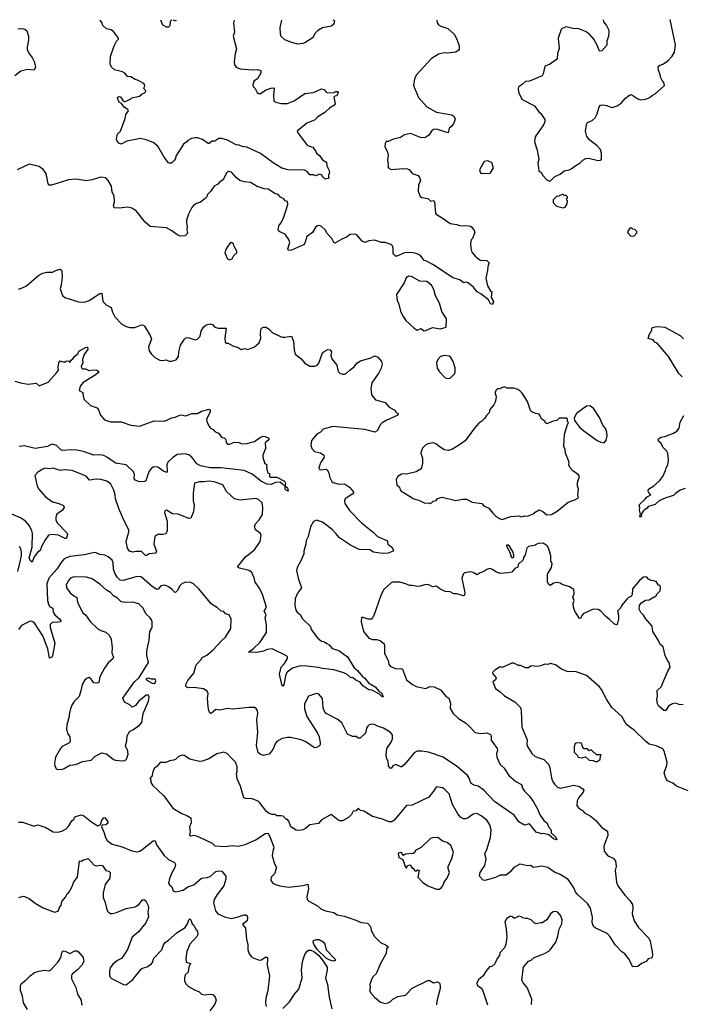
# Model space of a CAD drawing. Extents: x 2056909 to 2160450, y 827444 to 1016825.
# Tile 491 of 501: x 2126376 to 2133216, y 1006032 to 1016206. Entities that reach past the tile are written whole.
import ezdxf

# ---------------------------------------------------------------- set-up
doc = ezdxf.new("R2010")
doc.units = 0

msp = doc.modelspace()

# ---------------------------------------------------------------- linework, layer by layer
at = {"layer": '0CON10XD'}
for points in [[(2130687, 1016201), (2130692, 1016172), (2130705, 1016153), (2130730, 1016140), (2130802, 1016115), (2130867, 1016055), (2130894, 1016004), (2130918, 1015935), (2130918, 1015895), (2130885, 1015871), (2130795, 1015860), (2130765, 1015864), (2130705, 1015848), (2130635, 1015804), (2130476, 1015634), (2130459, 1015595), (2130446, 1015525), (2130500, 1015400), (2130585, 1015304), (2130685, 1015250), (2130845, 1015223), (2130867, 1015205), (2130877, 1015177), (2130864, 1015135), (2130839, 1015101), (2130816, 1015084), (2130805, 1015038), (2130685, 1015074), (2130655, 1015070), (2130635, 1015054), (2130606, 1015014), (2130565, 1014986), (2130518, 1014988), (2130415, 1015029), (2130355, 1015016), (2130312, 1014988), (2130240, 1014970), (2130185, 1014948), (2130164, 1014946), (2130154, 1014926), (2130150, 1014895), (2130178, 1014838), (2130186, 1014806), (2130180, 1014755), (2130187, 1014705), (2130182, 1014685), (2130191, 1014671), (2130215, 1014657), (2130345, 1014667), (2130385, 1014664), (2130405, 1014653), (2130435, 1014617), (2130495, 1014594), (2130510, 1014575), (2130518, 1014545), (2130498, 1014495), (2130494, 1014435), (2130515, 1014380), (2130535, 1014370), (2130595, 1014358), (2130625, 1014332), (2130656, 1014336), (2130663, 1014323), (2130674, 1014205), (2130682, 1014195), (2130755, 1014153), (2130825, 1014098), (2130895, 1014089), (2130922, 1014078), (2131015, 1014076), (2131035, 1014073), (2131051, 1014061), (2131076, 1014026), (2131080, 1014005), (2131058, 1013945), (2131045, 1013930), (2131037, 1013893), (2131039, 1013845), (2131049, 1013805), (2131085, 1013761), (2131135, 1013721), (2131205, 1013716), (2131230, 1013695), (2131216, 1013655), (2131214, 1013615), (2131194, 1013535), (2131214, 1013455), (2131242, 1013405), (2131258, 1013395), (2131251, 1013335), (2131274, 1013295), (2131265, 1013262), (2131245, 1013269), (2131222, 1013312), (2131145, 1013374), (2131107, 1013395), (2131064, 1013444), (2131005, 1013491), (2130986, 1013494), (2130965, 1013487), (2130926, 1013516), (2130855, 1013540), (2130653, 1013673), (2130575, 1013714), (2130556, 1013716), (2130518, 1013768), (2130486, 1013786), (2130444, 1013796), (2130405, 1013801), (2130355, 1013797), (2130275, 1013761), (2130262, 1013762), (2130238, 1013788), (2130237, 1013845), (2130229, 1013869), (2130215, 1013882), (2130155, 1013902), (2130115, 1013904), (2130045, 1013928), (2129985, 1013922), (2129945, 1013902), (2129915, 1013918), (2129862, 1013982), (2129845, 1013989), (2129792, 1013985), (2129755, 1013959), (2129705, 1013938), (2129635, 1013898), (2129622, 1013905), (2129604, 1013944), (2129555, 1013998), (2129533, 1014035), (2129495, 1014070), (2129475, 1014080), (2129455, 1014077), (2129438, 1014065), (2129403, 1014007), (2129346, 1013965), (2129325, 1013898), (2129310, 1013880), (2129185, 1013824), (2129155, 1013822), (2129149, 1013839), (2129168, 1013905), (2129160, 1013935), (2129120, 1013990), (2129065, 1014014), (2129050, 1014025), (2129047, 1014035), (2129056, 1014075), (2129077, 1014103), (2129104, 1014155), (2129148, 1014295), (2129145, 1014328), (2129120, 1014335), (2129106, 1014356), (2129072, 1014372), (2129048, 1014398), (2129015, 1014409), (2128945, 1014454), (2128905, 1014458), (2128831, 1014481), (2128763, 1014523), (2128695, 1014531), (2128653, 1014543), (2128614, 1014575), (2128565, 1014631), (2128535, 1014636), (2128515, 1014623), (2128479, 1014551), (2128445, 1014531), (2128425, 1014506), (2128386, 1014484), (2128349, 1014431), (2128315, 1014397), (2128310, 1014375), (2128295, 1014357), (2128245, 1014320), (2128205, 1014308), (2128173, 1014287), (2128156, 1014265), (2128120, 1014195), (2128101, 1014135), (2128100, 1014105), (2128109, 1014065), (2128104, 1014035), (2128110, 1014005), (2128105, 1013988), (2128087, 1013973), (2128035, 1013969), (2128000, 1013985), (2127949, 1014025), (2127895, 1014054), (2127725, 1014069), (2127672, 1014112), (2127581, 1014231), (2127535, 1014258), (2127495, 1014269), (2127403, 1014257), (2127352, 1014262), (2127344, 1014285), (2127356, 1014325), (2127354, 1014384), (2127332, 1014422), (2127324, 1014485), (2127292, 1014545), (2127265, 1014570), (2127215, 1014577), (2127125, 1014551), (2127065, 1014541), (2126958, 1014558), (2126879, 1014551), (2126705, 1014497), (2126680, 1014495), (2126670, 1014510), (2126649, 1014615), (2126618, 1014658), (2126578, 1014688), (2126474, 1014714), (2126351, 1014655)], [(2128594, 1016200), (2128586, 1016174), (2128598, 1016075), (2128582, 1016035), (2128618, 1015905), (2128603, 1015855), (2128594, 1015765), (2128598, 1015738), (2128614, 1015714), (2128655, 1015699), (2128785, 1015686), (2128835, 1015690), (2128870, 1015680), (2128868, 1015655), (2128836, 1015594), (2128795, 1015570), (2128787, 1015533), (2128788, 1015515), (2128810, 1015495), (2128832, 1015455), (2128845, 1015443), (2128865, 1015443), (2128925, 1015480), (2128972, 1015498), (2129002, 1015502), (2129007, 1015497), (2128999, 1015425), (2129005, 1015364), (2129023, 1015353), (2129078, 1015338), (2129145, 1015341), (2129214, 1015366), (2129325, 1015442), (2129415, 1015452), (2129495, 1015490), (2129524, 1015484), (2129545, 1015458), (2129561, 1015451), (2129625, 1015452), (2129645, 1015463), (2129662, 1015462), (2129668, 1015455), (2129655, 1015420), (2129633, 1015417), (2129622, 1015405), (2129637, 1015335), (2129625, 1015320), (2129580, 1015290), (2129530, 1015245), (2129458, 1015202), (2129425, 1015169), (2129345, 1015138), (2129244, 1015055), (2129250, 1015035), (2129344, 1014914), (2129368, 1014898), (2129405, 1014890), (2129439, 1014845), (2129446, 1014825), (2129474, 1014804), (2129505, 1014758), (2129548, 1014735), (2129550, 1014695), (2129573, 1014653), (2129578, 1014628), (2129568, 1014595), (2129570, 1014565), (2129535, 1014559), (2129516, 1014576), (2129495, 1014603), (2129478, 1014608), (2129435, 1014593), (2129412, 1014602), (2129375, 1014604), (2129347, 1014637), (2129325, 1014650), (2129153, 1014653), (2129085, 1014670), (2128998, 1014725), (2128864, 1014824), (2128725, 1014888), (2128675, 1014894), (2128645, 1014909), (2128615, 1014913), (2128525, 1014960), (2128465, 1014979), (2128433, 1014977), (2128395, 1014952), (2128365, 1014952), (2128335, 1014928), (2128325, 1014926), (2128266, 1014966), (2128215, 1014984), (2128195, 1014986), (2128152, 1014978), (2128115, 1014957), (2128105, 1014942), (2128070, 1014920), (2127991, 1014795), (2127988, 1014772), (2127976, 1014754), (2127946, 1014724), (2127925, 1014722), (2127915, 1014728), (2127870, 1014785), (2127805, 1014900), (2127755, 1014936), (2127685, 1014963), (2127625, 1014978), (2127485, 1014949), (2127425, 1014920), (2127401, 1014931), (2127379, 1014959), (2127376, 1014975), (2127386, 1015024), (2127418, 1015055), (2127467, 1015183), (2127474, 1015225), (2127500, 1015265), (2127495, 1015277), (2127455, 1015303), (2127429, 1015339), (2127405, 1015352), (2127386, 1015394), (2127389, 1015405), (2127405, 1015412), (2127418, 1015408), (2127441, 1015371), (2127452, 1015362), (2127465, 1015361), (2127522, 1015385), (2127535, 1015397), (2127615, 1015416), (2127642, 1015438), (2127663, 1015447), (2127680, 1015465), (2127678, 1015478), (2127660, 1015495), (2127662, 1015508), (2127670, 1015515), (2127667, 1015537), (2127658, 1015548), (2127595, 1015581), (2127568, 1015588), (2127526, 1015616), (2127489, 1015619), (2127463, 1015653), (2127438, 1015668), (2127355, 1015686), (2127326, 1015715), (2127311, 1015745), (2127316, 1015826), (2127353, 1015935), (2127375, 1015982), (2127397, 1016005), (2127397, 1016015), (2127344, 1016084), (2127320, 1016100), (2127272, 1016112), (2127235, 1016144), (2127224, 1016175), (2127209, 1016199)], [(2127949, 1016200), (2127942, 1016198), (2127933, 1016187), (2127927, 1016143), (2127915, 1016130), (2127895, 1016130), (2127855, 1016150), (2127835, 1016200)], [(2127989, 1016200), (2127985, 1016192), (2127967, 1016200)], [(2129082, 1016200), (2129067, 1016125), (2129069, 1016059), (2129076, 1016036), (2129115, 1016000), (2129175, 1015976), (2129245, 1015956), (2129305, 1015964), (2129325, 1015971), (2129410, 1016025), (2129435, 1016069), (2129465, 1016100), (2129506, 1016124), (2129598, 1016142), (2129628, 1016165), (2129635, 1016190), (2129617, 1016201)], [(2132407, 1016204), (2132413, 1016185), (2132443, 1016145), (2132462, 1016105), (2132468, 1016085), (2132463, 1016035), (2132447, 1015983), (2132446, 1015944), (2132396, 1015884), (2132375, 1015880), (2132366, 1015886), (2132348, 1015935), (2132311, 1016005), (2132268, 1016055), (2132225, 1016082), (2132155, 1016111), (2132093, 1016113), (2132025, 1016131), (2131985, 1016116), (2131973, 1016105), (2131944, 1016016), (2131953, 1015907), (2131937, 1015855), (2131933, 1015805), (2131927, 1015795), (2131855, 1015744), (2131804, 1015726), (2131787, 1015645), (2131776, 1015624), (2131645, 1015572), (2131605, 1015566), (2131575, 1015538), (2131537, 1015513), (2131531, 1015499), (2131533, 1015453), (2131572, 1015382), (2131700, 1015315), (2131744, 1015254), (2131765, 1015238), (2131806, 1015175), (2131805, 1015150), (2131792, 1015118), (2131706, 1014995), (2131697, 1014945), (2131726, 1014856), (2131744, 1014765), (2131733, 1014725), (2131742, 1014645), (2131766, 1014626), (2131784, 1014594), (2131825, 1014552), (2131845, 1014540), (2131865, 1014542), (2131910, 1014585), (2131965, 1014610), (2132006, 1014644), (2132055, 1014653), (2132078, 1014665), (2132125, 1014700), (2132172, 1014725), (2132197, 1014753), (2132228, 1014772), (2132256, 1014776), (2132355, 1014750), (2132377, 1014753), (2132390, 1014765), (2132392, 1014825), (2132380, 1014865), (2132345, 1014903), (2132271, 1014961), (2132238, 1014998), (2132227, 1015055), (2132237, 1015123), (2132247, 1015143), (2132295, 1015163), (2132327, 1015193), (2132347, 1015233), (2132366, 1015304), (2132379, 1015321), (2132405, 1015327), (2132445, 1015320), (2132495, 1015300), (2132511, 1015301), (2132552, 1015315), (2132595, 1015343), (2132638, 1015395), (2132685, 1015430), (2132695, 1015432), (2132714, 1015424), (2132765, 1015387), (2132799, 1015379), (2132845, 1015384), (2132890, 1015400), (2132915, 1015423), (2132945, 1015438), (2133042, 1015525), (2133037, 1015557), (2133017, 1015577), (2133004, 1015604), (2132999, 1015635), (2132979, 1015685), (2132977, 1015715), (2132989, 1015731), (2133031, 1015749), (2133085, 1015787), (2133122, 1015828), (2133145, 1015870), (2133156, 1015945), (2133100, 1016206)], [(2126355, 1016111), (2126405, 1016113), (2126428, 1016108), (2126451, 1016091), (2126466, 1016035), (2126466, 1015995), (2126452, 1015925), (2126454, 1015895), (2126478, 1015848), (2126506, 1015816), (2126526, 1015775), (2126538, 1015715), (2126525, 1015684), (2126455, 1015692), (2126386, 1015674), (2126327, 1015625)], [(2131235, 1014618), (2131245, 1014622), (2131276, 1014674), (2131263, 1014703), (2131262, 1014725), (2131215, 1014748), (2131179, 1014741), (2131128, 1014655), (2131135, 1014630), (2131145, 1014620), (2131235, 1014618)], [(2131995, 1014262), (2132015, 1014270), (2132037, 1014303), (2132040, 1014335), (2132032, 1014342), (2132030, 1014355), (2132038, 1014362), (2132040, 1014375), (2132025, 1014390), (2132005, 1014390), (2131995, 1014400), (2131985, 1014400), (2131947, 1014383), (2131925, 1014380), (2131890, 1014345), (2131890, 1014315), (2131925, 1014280), (2131995, 1014262)], [(2132725, 1013970), (2132758, 1014002), (2132758, 1014018), (2132735, 1014038), (2132715, 1014040), (2132705, 1014050), (2132685, 1014050), (2132660, 1014015), (2132662, 1014002), (2132692, 1013972), (2132725, 1013970)], [(2128545, 1013723), (2128572, 1013735), (2128591, 1013769), (2128620, 1013795), (2128622, 1013815), (2128592, 1013862), (2128585, 1013890), (2128565, 1013902), (2128547, 1013893), (2128527, 1013865), (2128502, 1013825), (2128498, 1013795), (2128524, 1013734), (2128545, 1013723)], [(2126363, 1013423), (2126380, 1013425), (2126445, 1013454), (2126524, 1013525), (2126575, 1013567), (2126615, 1013587), (2126657, 1013597), (2126715, 1013597), (2126755, 1013618), (2126795, 1013628), (2126808, 1013618), (2126813, 1013603), (2126814, 1013545), (2126806, 1013464), (2126794, 1013424), (2126820, 1013355), (2126842, 1013335), (2126985, 1013292), (2127045, 1013287), (2127095, 1013303), (2127205, 1013378), (2127225, 1013380), (2127236, 1013295), (2127270, 1013260), (2127321, 1013231), (2127334, 1013185), (2127360, 1013135), (2127431, 1013061), (2127477, 1013037), (2127515, 1013026), (2127565, 1013024), (2127635, 1013051), (2127655, 1013048), (2127665, 1013039), (2127724, 1012944), (2127740, 1012905), (2127707, 1012825), (2127713, 1012785), (2127734, 1012754), (2127773, 1012715), (2127825, 1012689), (2127855, 1012684), (2127885, 1012690), (2127925, 1012676), (2127944, 1012676), (2127995, 1012692), (2128016, 1012724), (2128020, 1012775), (2128038, 1012842), (2128080, 1012905), (2128095, 1012920), (2128115, 1012923), (2128195, 1012899), (2128215, 1012903), (2128241, 1012935), (2128253, 1012987), (2128275, 1013027), (2128305, 1013051), (2128345, 1013064), (2128370, 1013055), (2128395, 1013028), (2128428, 1013018), (2128509, 1013019), (2128498, 1012915), (2128500, 1012875), (2128513, 1012863), (2128532, 1012862), (2128580, 1012835), (2128635, 1012818), (2128665, 1012798), (2128705, 1012808), (2128735, 1012798), (2128804, 1012826), (2128852, 1012865), (2128870, 1012915), (2128864, 1012955), (2128869, 1013005), (2128875, 1013017), (2128895, 1013029), (2128925, 1013027), (2128957, 1013005), (2128985, 1012974), (2129078, 1012928), (2129094, 1012926), (2129116, 1012924), (2129186, 1012936), (2129206, 1012885), (2129212, 1012795), (2129225, 1012750), (2129282, 1012705), (2129325, 1012657), (2129376, 1012626), (2129426, 1012624), (2129453, 1012635), (2129468, 1012655), (2129508, 1012762), (2129523, 1012777), (2129562, 1012798), (2129585, 1012793), (2129599, 1012775), (2129593, 1012735), (2129602, 1012702), (2129656, 1012636), (2129670, 1012570), (2129685, 1012552), (2129715, 1012542), (2129735, 1012542), (2129755, 1012553), (2129791, 1012589), (2129835, 1012617), (2129863, 1012655), (2129900, 1012680), (2130005, 1012712), (2130045, 1012732), (2130075, 1012722), (2130117, 1012675), (2130123, 1012647), (2130113, 1012605), (2130088, 1012555), (2130018, 1012452), (2130006, 1012395), (2130014, 1012334)], [(2130555, 1012990), (2130575, 1012994), (2130645, 1013024), (2130725, 1013010), (2130785, 1013030), (2130789, 1013115), (2130740, 1013190), (2130715, 1013275), (2130675, 1013351), (2130659, 1013419), (2130634, 1013464), (2130585, 1013501), (2130513, 1013503), (2130425, 1013552), (2130395, 1013556), (2130371, 1013539), (2130352, 1013485), (2130271, 1013365), (2130280, 1013305), (2130297, 1013265), (2130314, 1013195), (2130335, 1013149), (2130368, 1013098), (2130455, 1013017), (2130485, 1012999), (2130525, 1013014), (2130555, 1012990)], [(2133226, 1012515), (2133190, 1012550), (2133085, 1012724), (2132965, 1012863), (2132942, 1012872), (2132925, 1012898), (2132873, 1012913), (2132885, 1012950), (2132912, 1012998), (2132913, 1013017), (2132920, 1013025), (2132947, 1013033), (2132975, 1013036), (2133045, 1013030), (2133205, 1012943), (2133239, 1012909)], [(2126325, 1012471), (2126385, 1012453), (2126465, 1012441), (2126545, 1012451), (2126576, 1012424), (2126671, 1012459), (2126757, 1012555), (2126777, 1012585), (2126772, 1012615), (2126781, 1012659), (2126795, 1012682), (2126835, 1012668), (2126854, 1012676), (2126885, 1012680), (2126895, 1012662), (2126910, 1012690), (2126925, 1012700), (2126948, 1012732), (2126979, 1012755), (2126984, 1012775), (2126994, 1012785), (2127055, 1012817), (2127075, 1012821), (2127081, 1012815), (2127080, 1012800), (2127043, 1012745), (2127024, 1012695), (2127027, 1012655), (2127013, 1012625), (2127015, 1012610), (2127025, 1012598), (2127055, 1012598), (2127092, 1012582), (2127135, 1012589), (2127173, 1012583), (2127190, 1012575), (2127193, 1012565), (2127156, 1012534), (2127032, 1012458), (2127002, 1012418), (2126990, 1012375), (2127029, 1012355), (2127031, 1012315), (2127041, 1012281), (2127109, 1012219), (2127165, 1012200), (2127180, 1012190), (2127191, 1012175), (2127211, 1012121), (2127252, 1012072), (2127315, 1012051), (2127425, 1012051), (2127525, 1012017), (2127615, 1012006), (2127765, 1012061), (2127873, 1012057), (2127948, 1012092), (2127982, 1012098), (2128031, 1012119), (2128045, 1012122), (2128095, 1012112), (2128154, 1012136), (2128215, 1012137), (2128255, 1012162), (2128335, 1012180), (2128346, 1012175), (2128346, 1012155), (2128308, 1012075), (2128314, 1012045), (2128334, 1012004), (2128345, 1011988), (2128375, 1011972), (2128395, 1011952), (2128432, 1011935), (2128465, 1011890), (2128490, 1011885), (2128502, 1011872), (2128513, 1011833), (2128525, 1011820), (2128545, 1011820), (2128595, 1011840), (2128646, 1011836), (2128675, 1011824), (2128725, 1011826), (2128804, 1011846), (2128855, 1011886), (2128888, 1011902), (2128915, 1011898), (2128952, 1011882), (2128950, 1011865), (2128912, 1011835), (2128916, 1011775), (2128890, 1011705), (2128890, 1011685), (2128908, 1011628), (2128930, 1011605), (2128928, 1011575), (2128940, 1011525), (2128958, 1011518), (2128960, 1011485), (2128965, 1011480), (2129035, 1011480), (2129115, 1011437), (2129124, 1011415), (2129120, 1011390), (2129145, 1011370), (2129150, 1011335), (2129135, 1011340), (2129121, 1011355), (2129120, 1011390), (2129095, 1011402), (2129068, 1011428), (2129020, 1011425), (2128976, 1011404), (2128935, 1011408), (2128877, 1011435), (2128780, 1011510), (2128695, 1011547), (2128455, 1011575), (2128345, 1011576), (2128246, 1011595), (2128208, 1011615), (2128155, 1011686), (2128125, 1011709), (2128085, 1011719), (2128005, 1011712), (2127955, 1011680), (2127908, 1011632), (2127898, 1011605), (2127902, 1011538), (2127895, 1011526), (2127855, 1011544), (2127805, 1011582), (2127763, 1011587), (2127735, 1011569), (2127710, 1011535), (2127679, 1011441), (2127665, 1011433), (2127615, 1011431), (2127568, 1011448), (2127560, 1011465), (2127563, 1011505), (2127553, 1011535), (2127475, 1011607), (2127365, 1011625), (2127285, 1011682), (2127245, 1011702), (2127205, 1011709), (2127143, 1011707), (2127034, 1011745), (2126965, 1011759), (2126915, 1011762), (2126815, 1011753), (2126800, 1011760), (2126755, 1011806), (2126715, 1011818), (2126695, 1011813), (2126665, 1011795), (2126535, 1011775), (2126425, 1011802), (2126370, 1011795)], [(2130805, 1012497), (2130825, 1012502), (2130870, 1012545), (2130877, 1012565), (2130879, 1012609), (2130856, 1012675), (2130833, 1012715), (2130815, 1012729), (2130765, 1012736), (2130725, 1012724), (2130698, 1012695), (2130684, 1012665), (2130691, 1012605), (2130715, 1012567), (2130776, 1012506), (2130805, 1012497)], [(2131365, 1011042), (2131455, 1011071), (2131535, 1011080), (2131565, 1011070), (2131595, 1011080), (2131625, 1011077), (2131695, 1011102), (2131704, 1011116), (2131745, 1011140), (2131785, 1011123), (2131825, 1011090), (2131875, 1011094), (2131932, 1011128), (2132045, 1011220), (2132115, 1011243), (2132152, 1011265), (2132148, 1011295), (2132152, 1011355), (2132142, 1011385), (2132143, 1011425), (2132162, 1011485), (2132153, 1011503), (2132094, 1011544), (2132066, 1011576), (2132052, 1011605), (2132057, 1011635), (2132020, 1011725), (2132017, 1011765), (2132003, 1011797), (2132007, 1011923), (2132038, 1012022), (2132050, 1012035), (2132048, 1012048), (2132040, 1012055), (2132038, 1012078), (2132025, 1012090), (2131955, 1012088), (2131930, 1012065), (2131893, 1012057), (2131825, 1012030), (2131810, 1012045), (2131810, 1012055), (2131771, 1012081), (2131755, 1012120), (2131745, 1012130), (2131708, 1012138), (2131670, 1012155), (2131657, 1012167), (2131625, 1012260), (2131570, 1012345), (2131545, 1012372), (2131525, 1012383), (2131485, 1012397), (2131415, 1012398), (2131385, 1012412), (2131335, 1012390), (2131315, 1012390), (2131300, 1012375), (2131292, 1012355), (2131290, 1012335), (2131300, 1012325), (2131302, 1012305), (2131292, 1012255), (2131278, 1012225), (2131235, 1012178), (2131229, 1012145), (2131203, 1012117), (2131185, 1012087), (2131155, 1012056), (2131124, 1012036), (2131077, 1011985), (2130981, 1011855), (2130914, 1011806), (2130845, 1011766), (2130805, 1011754), (2130765, 1011760), (2130708, 1011798), (2130685, 1011821), (2130655, 1011832), (2130595, 1011824), (2130575, 1011814), (2130541, 1011779), (2130527, 1011743), (2130524, 1011725), (2130540, 1011675), (2130542, 1011625), (2130526, 1011565), (2130475, 1011534), (2130375, 1011510), (2130336, 1011514), (2130322, 1011508), (2130284, 1011486), (2130268, 1011455), (2130275, 1011400), (2130302, 1011375), (2130308, 1011348), (2130317, 1011337), (2130452, 1011255), (2130502, 1011242), (2130565, 1011210), (2130605, 1011212), (2130615, 1011208), (2130635, 1011212), (2130649, 1011231), (2130681, 1011239), (2130695, 1011258), (2130745, 1011273), (2130885, 1011237), (2130955, 1011251), (2130995, 1011250), (2131055, 1011220), (2131155, 1011206), (2131175, 1011181), (2131225, 1011159), (2131266, 1011105), (2131295, 1011078), (2131335, 1011051), (2131365, 1011042)], [(2130014, 1012334), (2130022, 1012315), (2130055, 1012279), (2130155, 1012249), (2130195, 1012202), (2130255, 1012172), (2130267, 1012147), (2130288, 1012135), (2130285, 1012120), (2130165, 1012064), (2130125, 1012039), (2130105, 1012022), (2130072, 1011958), (2130046, 1011944), (2129945, 1011972), (2129615, 1012001), (2129515, 1011975), (2129487, 1011945), (2129450, 1011925), (2129392, 1011858), (2129386, 1011805), (2129397, 1011775), (2129424, 1011744), (2129485, 1011730), (2129520, 1011705), (2129522, 1011685), (2129485, 1011628), (2129467, 1011575), (2129472, 1011562), (2129485, 1011554), (2129545, 1011560), (2129555, 1011553), (2129571, 1011525), (2129578, 1011482), (2129603, 1011435), (2129618, 1011425), (2129675, 1011406), (2129735, 1011409), (2129785, 1011376), (2129821, 1011335), (2129829, 1011325), (2129821, 1011305), (2129760, 1011270), (2129742, 1011255), (2129733, 1011235), (2129739, 1011205), (2129785, 1011135), (2129908, 1011008), (2130029, 1010909), (2130075, 1010864), (2130170, 1010825), (2130178, 1010815), (2130182, 1010785), (2130223, 1010755), (2130240, 1010725), (2130237, 1010713), (2130185, 1010693), (2130125, 1010691), (2130035, 1010704), (2129995, 1010729), (2129885, 1010731), (2129795, 1010777), (2129683, 1010853), (2129644, 1010895), (2129605, 1010937), (2129505, 1011015), (2129445, 1011036), (2129415, 1011019), (2129384, 1010965), (2129358, 1010865), (2129338, 1010825), (2129333, 1010785), (2129312, 1010715), (2129312, 1010685), (2129283, 1010615), (2129245, 1010545), (2129237, 1010515), (2129254, 1010434), (2129289, 1010335), (2129249, 1010281), (2129225, 1010225), (2129221, 1010155), (2129232, 1010105), (2129244, 1010085), (2129279, 1010055), (2129297, 1010017), (2129383, 1009935), (2129391, 1009905), (2129455, 1009819), (2129495, 1009783), (2129526, 1009776), (2129551, 1009761), (2129575, 1009746), (2129605, 1009709), (2129675, 1009689), (2129765, 1009623), (2129835, 1009507), (2129870, 1009480), (2129915, 1009424), (2129944, 1009403), (2129982, 1009355), (2130051, 1009311), (2130094, 1009263), (2130115, 1009250), (2130135, 1009210), (2130125, 1009210), (2130096, 1009236), (2130015, 1009278), (2129985, 1009280), (2129925, 1009324), (2129895, 1009362), (2129851, 1009381), (2129825, 1009404), (2129795, 1009410), (2129761, 1009441), (2129727, 1009457), (2129625, 1009489), (2129505, 1009500), (2129465, 1009512), (2129345, 1009527), (2129275, 1009528), (2129195, 1009505), (2129140, 1009465), (2129129, 1009441), (2129107, 1009333), (2129095, 1009318), (2129085, 1009338), (2129063, 1009443), (2129078, 1009515), (2129115, 1009554), (2129143, 1009605), (2129143, 1009623), (2129135, 1009634), (2128985, 1009704), (2128935, 1009699), (2128895, 1009680), (2128826, 1009666), (2128742, 1009672), (2128792, 1009708), (2128859, 1009771), (2128928, 1009875), (2128927, 1009957), (2128914, 1010025), (2128924, 1010055), (2128904, 1010095), (2128926, 1010135), (2128886, 1010266), (2128855, 1010331), (2128810, 1010395), (2128799, 1010439), (2128775, 1010495), (2128750, 1010515), (2128647, 1010537), (2128633, 1010545), (2128630, 1010555), (2128710, 1010655), (2128805, 1010729), (2128861, 1010815), (2128872, 1010875), (2128864, 1010895), (2128814, 1010935), (2128804, 1010965), (2128813, 1010997), (2128852, 1011038), (2128886, 1011094), (2128889, 1011165), (2128882, 1011215), (2128845, 1011247), (2128818, 1011258), (2128655, 1011241), (2128595, 1011254), (2128515, 1011331), (2128475, 1011400), (2128385, 1011432), (2128335, 1011439), (2128275, 1011429), (2128235, 1011431), (2128182, 1011415), (2128170, 1011315), (2128171, 1011235), (2128180, 1011195), (2128176, 1011145), (2128170, 1011115), (2128144, 1011056), (2128125, 1011052), (2128015, 1011098), (2127955, 1011100), (2127895, 1011138), (2127875, 1011130), (2127872, 1011115), (2127899, 1011025), (2127901, 1010925), (2127885, 1010894), (2127855, 1010886), (2127804, 1010886), (2127774, 1010866), (2127764, 1010785), (2127790, 1010715), (2127783, 1010695), (2127715, 1010687), (2127685, 1010666), (2127675, 1010669), (2127635, 1010711), (2127575, 1010709), (2127547, 1010703), (2127512, 1010715), (2127491, 1010745), (2127475, 1010815), (2127505, 1010915), (2127503, 1010935), (2127452, 1011035), (2127402, 1011155), (2127368, 1011255), (2127364, 1011295), (2127350, 1011345), (2127317, 1011405), (2127276, 1011436), (2127215, 1011453), (2127165, 1011459), (2127096, 1011446), (2127065, 1011484), (2127045, 1011496), (2126918, 1011548), (2126835, 1011556), (2126795, 1011546), (2126722, 1011572), (2126685, 1011566), (2126635, 1011571), (2126615, 1011562), (2126565, 1011531), (2126531, 1011495), (2126558, 1011385), (2126575, 1011355), (2126641, 1011275), (2126715, 1011225), (2126782, 1011205), (2126829, 1011185), (2126836, 1011165), (2126816, 1011134), (2126761, 1011095), (2126750, 1011065), (2126751, 1011035), (2126767, 1011005), (2126862, 1010905), (2126871, 1010885), (2126860, 1010850), (2126856, 1010844), (2126845, 1010844), (2126778, 1010878), (2126703, 1010887), (2126675, 1010881), (2126635, 1010825), (2126599, 1010755), (2126591, 1010725), (2126559, 1010701), (2126525, 1010657), (2126505, 1010602), (2126485, 1010619), (2126475, 1010645), (2126504, 1010755), (2126508, 1010895), (2126502, 1010925), (2126478, 1010975), (2126435, 1011025), (2126385, 1011058), (2126253, 1011113)], [(2132415, 1011833), (2132423, 1011837), (2132438, 1011862), (2132449, 1011905), (2132446, 1011945), (2132432, 1011982), (2132403, 1012023), (2132372, 1012095), (2132313, 1012183), (2132275, 1012214), (2132235, 1012212), (2132132, 1012135), (2132108, 1012092), (2132112, 1012065), (2132163, 1011995), (2132207, 1011957), (2132347, 1011857), (2132385, 1011839), (2132415, 1011833)], [(2133255, 1011361), (2133205, 1011346), (2133155, 1011310), (2133135, 1011288), (2133055, 1011264), (2132987, 1011233), (2132945, 1011196), (2132875, 1011177), (2132863, 1011157), (2132835, 1011141), (2132823, 1011127), (2132800, 1011095), (2132806, 1011075), (2132795, 1011064), (2132786, 1011075), (2132794, 1011095), (2132784, 1011136), (2132787, 1011165), (2132779, 1011185), (2132785, 1011197), (2132842, 1011252), (2132863, 1011277), (2132900, 1011295), (2132885, 1011310), (2132874, 1011335), (2132878, 1011355), (2132931, 1011389), (2132990, 1011440), (2133026, 1011485), (2133054, 1011546), (2133059, 1011575), (2133078, 1011605), (2133084, 1011655), (2133076, 1011726), (2133065, 1011748), (2133025, 1011788), (2133008, 1011825), (2132982, 1011852), (2132978, 1011865), (2132982, 1011875), (2133005, 1011891), (2133045, 1011899), (2133135, 1011932), (2133170, 1011955), (2133193, 1011985), (2133204, 1012046), (2133243, 1012117)], [(2126358, 1010505), (2126395, 1010665), (2126396, 1010705), (2126388, 1010738), (2126373, 1010763)], [(2133235, 1009126), (2133195, 1009128), (2133155, 1009144), (2133125, 1009138), (2133085, 1009113), (2133055, 1009068), (2133035, 1009067), (2132979, 1009115), (2132969, 1009135), (2132964, 1009185), (2132969, 1009215), (2132967, 1009275), (2133012, 1009315), (2133026, 1009354), (2133076, 1009474), (2133102, 1009515), (2133092, 1009562), (2133072, 1009585), (2133050, 1009635), (2133030, 1009725), (2132998, 1009748), (2132981, 1009791), (2132923, 1009885), (2132915, 1009940), (2132845, 1010018), (2132825, 1010052), (2132799, 1010079), (2132782, 1010115), (2132783, 1010157), (2132807, 1010183), (2132845, 1010207), (2132885, 1010212), (2132935, 1010242), (2132947, 1010243), (2132960, 1010255), (2132960, 1010265), (2132998, 1010305), (2133002, 1010335), (2132998, 1010358), (2132982, 1010362), (2132955, 1010400), (2132905, 1010410), (2132878, 1010425), (2132855, 1010448), (2132825, 1010447), (2132785, 1010412), (2132713, 1010325), (2132708, 1010265), (2132698, 1010245), (2132670, 1010235), (2132657, 1010223), (2132602, 1010155), (2132586, 1010124), (2132558, 1010095), (2132567, 1010055), (2132567, 1010015), (2132552, 1009958), (2132545, 1009952), (2132525, 1009959), (2132475, 1010009), (2132431, 1010041), (2132385, 1010093), (2132355, 1010113), (2132305, 1010116), (2132202, 1010065), (2132189, 1010051), (2132178, 1010022), (2132165, 1010018), (2132114, 1010094), (2132100, 1010135), (2132097, 1010173), (2132107, 1010205), (2132093, 1010235), (2132107, 1010277), (2132105, 1010318), (2132060, 1010345), (2131985, 1010368), (2131964, 1010384), (2131935, 1010391), (2131896, 1010384), (2131865, 1010360), (2131845, 1010368), (2131834, 1010395), (2131834, 1010476), (2131873, 1010545), (2131882, 1010582), (2131867, 1010615), (2131866, 1010666), (2131847, 1010737), (2131828, 1010768), (2131788, 1010795), (2131737, 1010793), (2131695, 1010773), (2131635, 1010762), (2131620, 1010745), (2131601, 1010675), (2131585, 1010650), (2131580, 1010625), (2131530, 1010575), (2131525, 1010550), (2131494, 1010536), (2131465, 1010498), (2131425, 1010489), (2131345, 1010484), (2131299, 1010499), (2131265, 1010524), (2131235, 1010534), (2131204, 1010526), (2131176, 1010504), (2131135, 1010489), (2131105, 1010468), (2131065, 1010494), (2131035, 1010500), (2130975, 1010489), (2130960, 1010475), (2130947, 1010435), (2130978, 1010285), (2130975, 1010260), (2130965, 1010254), (2130895, 1010272), (2130865, 1010273), (2130825, 1010294), (2130775, 1010299), (2130720, 1010325), (2130685, 1010354), (2130645, 1010344), (2130607, 1010367), (2130575, 1010369), (2130515, 1010351), (2130485, 1010350), (2130435, 1010360), (2130405, 1010359), (2130375, 1010374), (2130305, 1010394), (2130232, 1010395), (2130215, 1010387), (2130142, 1010318), (2130113, 1010267), (2130035, 1010040), (2130020, 1010025), (2130018, 1010012), (2129979, 1010011), (2129915, 1010032), (2129908, 1010025), (2129906, 1009985), (2129929, 1009885), (2129987, 1009815), (2130025, 1009801), (2130065, 1009800), (2130101, 1009791), (2130144, 1009755), (2130149, 1009735), (2130146, 1009655), (2130184, 1009585), (2130192, 1009545), (2130206, 1009526), (2130265, 1009499), (2130315, 1009500), (2130335, 1009494), (2130375, 1009386), (2130436, 1009336), (2130475, 1009314), (2130575, 1009296), (2130615, 1009314), (2130662, 1009312), (2130725, 1009280), (2130783, 1009215), (2130813, 1009195), (2130831, 1009145), (2130828, 1009088), (2130856, 1009036), (2130914, 1008984), (2130985, 1008940), (2131018, 1008908), (2131085, 1008841), (2131145, 1008829), (2131207, 1008837), (2131245, 1008819), (2131251, 1008805), (2131252, 1008762), (2131266, 1008736), (2131314, 1008675), (2131316, 1008655), (2131306, 1008625), (2131308, 1008585), (2131345, 1008509), (2131383, 1008473), (2131433, 1008395), (2131504, 1008334), (2131563, 1008303), (2131574, 1008265), (2131595, 1008234), (2131645, 1008184), (2131689, 1008125), (2131734, 1008044), (2131751, 1007995), (2131795, 1007932), (2131828, 1007905), (2131844, 1007864), (2131871, 1007835), (2131872, 1007802), (2131918, 1007758), (2131929, 1007735), (2131925, 1007730), (2131894, 1007743), (2131845, 1007784), (2131795, 1007798), (2131775, 1007794), (2131715, 1007812), (2131646, 1007896), (2131595, 1007882), (2131535, 1007917), (2131487, 1007987), (2131285, 1008128), (2131174, 1008245), (2131115, 1008286), (2131075, 1008296), (2131042, 1008312), (2131021, 1008375), (2131006, 1008395), (2130903, 1008485), (2130754, 1008585), (2130604, 1008637), (2130535, 1008648), (2130485, 1008647), (2130455, 1008630), (2130355, 1008510), (2130327, 1008487), (2130315, 1008486), (2130265, 1008509), (2130235, 1008497), (2130215, 1008470), (2130205, 1008471), (2130188, 1008495), (2130186, 1008545), (2130168, 1008575), (2130163, 1008613), (2130172, 1008675), (2130218, 1008742), (2130230, 1008775), (2130231, 1008815), (2130205, 1008844), (2130136, 1008886), (2130075, 1008906), (2130045, 1008924), (2130015, 1008926), (2129990, 1008920), (2129974, 1008906), (2129962, 1008885), (2129950, 1008835), (2129895, 1008783), (2129875, 1008783), (2129855, 1008799), (2129815, 1008798), (2129765, 1008824), (2129705, 1008941), (2129657, 1008977), (2129544, 1009035), (2129524, 1009065), (2129514, 1009094), (2129505, 1009190), (2129465, 1009240), (2129445, 1009242), (2129362, 1009215), (2129322, 1009138)], [(2131475, 1010644), (2131483, 1010655), (2131486, 1010674), (2131479, 1010705), (2131441, 1010765), (2131425, 1010776), (2131410, 1010775), (2131408, 1010765), (2131444, 1010704), (2131456, 1010656), (2131475, 1010644)], [(2129322, 1009138), (2129321, 1009085), (2129343, 1009005), (2129454, 1008835), (2129471, 1008795), (2129484, 1008735), (2129484, 1008716), (2129476, 1008704), (2129446, 1008684), (2129425, 1008682), (2129333, 1008743), (2129285, 1008766), (2129175, 1008790), (2129145, 1008790), (2129091, 1008779), (2129035, 1008748), (2129020, 1008730), (2128994, 1008665), (2128955, 1008617), (2128895, 1008603), (2128865, 1008614), (2128843, 1008635), (2128823, 1008705), (2128837, 1008845), (2128828, 1008975), (2128839, 1009035), (2128835, 1009068), (2128819, 1009089), (2128805, 1009097), (2128745, 1009100), (2128645, 1009090), (2128575, 1009083), (2128525, 1009090), (2128445, 1009072), (2128405, 1009078), (2128355, 1009037), (2128345, 1009040), (2128332, 1009065), (2128326, 1009104), (2128318, 1009195), (2128324, 1009245), (2128315, 1009267), (2128275, 1009290), (2128175, 1009304), (2128115, 1009302), (2128094, 1009315), (2128092, 1009335), (2128115, 1009379), (2128176, 1009454), (2128202, 1009538), (2128249, 1009591), (2128264, 1009616), (2128309, 1009641), (2128375, 1009694), (2128461, 1009789), (2128504, 1009825), (2128559, 1009915), (2128561, 1010011), (2128542, 1010055), (2128505, 1010068), (2128485, 1010090), (2128458, 1010095), (2128420, 1010130), (2128355, 1010170), (2128332, 1010202), (2128225, 1010328), (2128172, 1010375), (2128145, 1010390), (2128095, 1010393), (2128055, 1010381), (2128032, 1010355), (2128005, 1010303), (2127985, 1010286), (2127975, 1010289), (2127950, 1010320), (2127916, 1010346), (2127875, 1010364), (2127835, 1010356), (2127808, 1010322), (2127795, 1010317), (2127745, 1010350), (2127635, 1010444), (2127615, 1010452), (2127575, 1010450), (2127445, 1010410), (2127415, 1010413), (2127382, 1010445), (2127358, 1010485), (2127347, 1010527), (2127342, 1010592), (2127332, 1010622), (2127291, 1010655), (2127255, 1010673), (2127205, 1010680), (2127167, 1010697), (2127145, 1010700), (2127045, 1010675), (2126895, 1010658), (2126836, 1010635), (2126805, 1010598), (2126761, 1010529), (2126676, 1010435), (2126657, 1010375), (2126662, 1010205), (2126672, 1010165), (2126684, 1010144), (2126719, 1010125), (2126722, 1010085), (2126739, 1010055), (2126789, 1010015), (2126801, 1009995), (2126796, 1009984), (2126775, 1009979), (2126713, 1009977), (2126691, 1009955), (2126692, 1009925), (2126739, 1009765), (2126715, 1009632), (2126705, 1009618), (2126685, 1009610), (2126667, 1009705), (2126615, 1009838), (2126525, 1009977), (2126505, 1009989), (2126485, 1009990), (2126414, 1009955), (2126395, 1009945), (2126365, 1009906)], [(2126765, 1008458), (2126815, 1008463), (2126835, 1008467), (2126895, 1008503), (2126955, 1008511), (2127025, 1008541), (2127115, 1008555), (2127157, 1008595), (2127225, 1008630), (2127275, 1008620), (2127345, 1008563), (2127365, 1008554), (2127435, 1008548), (2127465, 1008552), (2127480, 1008565), (2127498, 1008615), (2127490, 1008665), (2127480, 1008675), (2127471, 1008701), (2127484, 1008755), (2127487, 1008805), (2127515, 1008853), (2127545, 1008867), (2127614, 1008916), (2127638, 1008945), (2127653, 1009037), (2127708, 1009165), (2127713, 1009205), (2127705, 1009230), (2127682, 1009225), (2127607, 1009163), (2127572, 1009118), (2127537, 1009103), (2127516, 1009126), (2127458, 1009155), (2127442, 1009195), (2127465, 1009228), (2127564, 1009365), (2127611, 1009409), (2127708, 1009562), (2127691, 1009635), (2127692, 1009682), (2127716, 1009795), (2127720, 1009885), (2127746, 1009925), (2127746, 1009984), (2127740, 1010005), (2127726, 1010026), (2127680, 1010065), (2127653, 1010125), (2127609, 1010169), (2127546, 1010186), (2127465, 1010184), (2127425, 1010192), (2127388, 1010228), (2127344, 1010254), (2127315, 1010288), (2127275, 1010311), (2127205, 1010373), (2127125, 1010427), (2127065, 1010446), (2126941, 1010449), (2126905, 1010440), (2126879, 1010411), (2126857, 1010365), (2126860, 1010335), (2126896, 1010285), (2126935, 1010252), (2126966, 1010235), (2126975, 1010187), (2127025, 1010082), (2127056, 1010056), (2127105, 1009986), (2127185, 1009911), (2127214, 1009894), (2127265, 1009878), (2127304, 1009844), (2127321, 1009805), (2127331, 1009715), (2127329, 1009665), (2127344, 1009615), (2127338, 1009602), (2127294, 1009565), (2127254, 1009505), (2127204, 1009416), (2127193, 1009357), (2127175, 1009350), (2127144, 1009354), (2127115, 1009393), (2127095, 1009407), (2127075, 1009403), (2127045, 1009377), (2127020, 1009335), (2127012, 1009285), (2126989, 1009211), (2126940, 1009160), (2126916, 1009124), (2126900, 1009085), (2126888, 1009028), (2126887, 1009005), (2126862, 1008918), (2126859, 1008875), (2126870, 1008835), (2126894, 1008794), (2126899, 1008745), (2126885, 1008729), (2126815, 1008696), (2126796, 1008675), (2126747, 1008585), (2126737, 1008525), (2126738, 1008495), (2126754, 1008464), (2126765, 1008458)], [(2133288, 1008238), (2133166, 1008286), (2133127, 1008317), (2133075, 1008342), (2133057, 1008367), (2133038, 1008425), (2133067, 1008503), (2133071, 1008535), (2133038, 1008648), (2133025, 1008672), (2132955, 1008703), (2132885, 1008721), (2132845, 1008751), (2132731, 1008861), (2132665, 1008908), (2132645, 1008928), (2132600, 1009005), (2132499, 1009099), (2132443, 1009185), (2132392, 1009285), (2132367, 1009317), (2132235, 1009429), (2132151, 1009461), (2132120, 1009470), (2132075, 1009466), (2132035, 1009472), (2131976, 1009496), (2131915, 1009541), (2131865, 1009552), (2131835, 1009543), (2131805, 1009548), (2131765, 1009528), (2131725, 1009522), (2131665, 1009528), (2131635, 1009508), (2131605, 1009508), (2131555, 1009532), (2131534, 1009534), (2131486, 1009556), (2131465, 1009558), (2131365, 1009512), (2131345, 1009518), (2131288, 1009485), (2131265, 1009460), (2131269, 1009445), (2131302, 1009405), (2131294, 1009386), (2131268, 1009365), (2131294, 1009294), (2131345, 1009260), (2131388, 1009218), (2131495, 1009157), (2131555, 1009098), (2131562, 1009065), (2131569, 1008895), (2131622, 1008765), (2131619, 1008715), (2131626, 1008696), (2131671, 1008625), (2131705, 1008594), (2131754, 1008576), (2131795, 1008560), (2131842, 1008512), (2131857, 1008475), (2131873, 1008373), (2131885, 1008337), (2131904, 1008305), (2131935, 1008276), (2131966, 1008264), (2132105, 1008296), (2132165, 1008281), (2132202, 1008255), (2132208, 1008245), (2132201, 1008225), (2132155, 1008168), (2132138, 1008135), (2132135, 1008085), (2132152, 1008062), (2132193, 1008035), (2132215, 1008012), (2132285, 1007974), (2132332, 1007932), (2132395, 1007860), (2132452, 1007822), (2132456, 1007776), (2132414, 1007665), (2132420, 1007615), (2132455, 1007567), (2132511, 1007541), (2132536, 1007516), (2132541, 1007455), (2132534, 1007416), (2132547, 1007295), (2132560, 1007255), (2132634, 1007155), (2132684, 1007104), (2132712, 1007062), (2132716, 1007026), (2132709, 1006965), (2132729, 1006895), (2132772, 1006825), (2132882, 1006715), (2132894, 1006684), (2132912, 1006595), (2132919, 1006545), (2132915, 1006520), (2132905, 1006508), (2132875, 1006502), (2132852, 1006475), (2132806, 1006454), (2132765, 1006422), (2132715, 1006418), (2132670, 1006505), (2132632, 1006552), (2132601, 1006575), (2132534, 1006645), (2132480, 1006730), (2132448, 1006765), (2132325, 1006821), (2132309, 1006835), (2132296, 1006876), (2132297, 1006933), (2132276, 1007025), (2132245, 1007074), (2132144, 1007165), (2132123, 1007193), (2132104, 1007235), (2132065, 1007298), (2132045, 1007322), (2131965, 1007374), (2131905, 1007396), (2131835, 1007446), (2131775, 1007458), (2131685, 1007444), (2131660, 1007465), (2131625, 1007461), (2131568, 1007478), (2131545, 1007479), (2131486, 1007444), (2131445, 1007397), (2131407, 1007365), (2131345, 1007367), (2131295, 1007342), (2131185, 1007311), (2131166, 1007316), (2131131, 1007355), (2131136, 1007395), (2131160, 1007430), (2131184, 1007465), (2131196, 1007515), (2131198, 1007535), (2131184, 1007585), (2131205, 1007630), (2131244, 1007755), (2131250, 1007835), (2131237, 1007887), (2131204, 1007935), (2131148, 1007978), (2131103, 1008003), (2131063, 1007997), (2131011, 1007959), (2130985, 1007948), (2130965, 1007950), (2130934, 1007964), (2130905, 1008001), (2130852, 1008095), (2130815, 1008205), (2130765, 1008258), (2130747, 1008267), (2130685, 1008280), (2130645, 1008219), (2130605, 1008172), (2130435, 1008090), (2130374, 1008086), (2130305, 1008004)], [(2127765, 1009347), (2127775, 1009352), (2127784, 1009375), (2127775, 1009391), (2127741, 1009391), (2127705, 1009401), (2127680, 1009395), (2127691, 1009381), (2127745, 1009349), (2127765, 1009347)], [(2132325, 1008540), (2132345, 1008542), (2132378, 1008562), (2132380, 1008595), (2132388, 1008608), (2132335, 1008610), (2132330, 1008625), (2132315, 1008630), (2132285, 1008660), (2132265, 1008650), (2132245, 1008670), (2132212, 1008672), (2132193, 1008693), (2132188, 1008725), (2132175, 1008732), (2132125, 1008730), (2132120, 1008725), (2132108, 1008692), (2132108, 1008638), (2132140, 1008605), (2132150, 1008585), (2132185, 1008578), (2132225, 1008590), (2132263, 1008553), (2132305, 1008550), (2132325, 1008540)], [(2130305, 1008004), (2130245, 1007930), (2130225, 1007919), (2130195, 1007916), (2130115, 1007950), (2130025, 1007971), (2129935, 1008028), (2129900, 1008035), (2129875, 1008060), (2129855, 1008030), (2129824, 1008026), (2129808, 1007992), (2129775, 1007962), (2129712, 1007928), (2129685, 1007928), (2129665, 1007937), (2129595, 1007992), (2129495, 1007937), (2129465, 1007900), (2129375, 1007887), (2129330, 1007850), (2129305, 1007836), (2129265, 1007829), (2129235, 1007832), (2129180, 1007865), (2129160, 1007925), (2129145, 1007940), (2129135, 1007940), (2129100, 1007975), (2129075, 1007980), (2129035, 1007978), (2129015, 1007992), (2128985, 1007993), (2128954, 1008004), (2128927, 1008025), (2128859, 1008115), (2128840, 1008130), (2128780, 1008155), (2128715, 1008157), (2128692, 1008165), (2128660, 1008285), (2128623, 1008363), (2128618, 1008415), (2128623, 1008435), (2128623, 1008485), (2128608, 1008535), (2128564, 1008574), (2128520, 1008625), (2128485, 1008636), (2128415, 1008619), (2128332, 1008568), (2128265, 1008544), (2128235, 1008541), (2128136, 1008566), (2128075, 1008603), (2128055, 1008607), (2128019, 1008591), (2127985, 1008560), (2127967, 1008553), (2127923, 1008547), (2127885, 1008532), (2127828, 1008532), (2127790, 1008485), (2127770, 1008475), (2127748, 1008422), (2127747, 1008393), (2127722, 1008365), (2127730, 1008355), (2127730, 1008325), (2127748, 1008295), (2127865, 1008187), (2127958, 1008058), (2128052, 1008005), (2128105, 1007984), (2128145, 1007957), (2128147, 1007907), (2128133, 1007865), (2128138, 1007815), (2128133, 1007783), (2128144, 1007774), (2128175, 1007778), (2128201, 1007771), (2128235, 1007760), (2128365, 1007696), (2128395, 1007669), (2128495, 1007664), (2128575, 1007673), (2128635, 1007667), (2128708, 1007682), (2128818, 1007732), (2128915, 1007796), (2128945, 1007800), (2128967, 1007757), (2129001, 1007665), (2129003, 1007645), (2128997, 1007635), (2128987, 1007567), (2129011, 1007485), (2129030, 1007445), (2129010, 1007380), (2128977, 1007345), (2128972, 1007312), (2128994, 1007285), (2129013, 1007273), (2129067, 1007257), (2129155, 1007243), (2129305, 1007259), (2129355, 1007272), (2129362, 1007225), (2129344, 1007146), (2129348, 1007115), (2129365, 1007096), (2129455, 1007050), (2129489, 1007019), (2129537, 1006997), (2129625, 1006981), (2129658, 1006958), (2129735, 1006941), (2129852, 1006902), (2129905, 1006876), (2129971, 1006871), (2130004, 1006835), (2130009, 1006795), (2130045, 1006731), (2130105, 1006670), (2130165, 1006642), (2130185, 1006627), (2130182, 1006615), (2130168, 1006605), (2130165, 1006558), (2130106, 1006455), (2130063, 1006347), (2130032, 1006318), (2130012, 1006288), (2129996, 1006236), (2130000, 1006205), (2129993, 1006175), (2130010, 1006145), (2130044, 1006105), (2130105, 1006054), (2130155, 1006041), (2130185, 1006046), (2130205, 1006056), (2130235, 1006086), (2130285, 1006111), (2130365, 1006126), (2130433, 1006197), (2130595, 1006277), (2130615, 1006278), (2130654, 1006254), (2130695, 1006263), (2130705, 1006262), (2130715, 1006252), (2130724, 1006225), (2130722, 1006195), (2130689, 1006065), (2130686, 1006025)], [(2126365, 1007914), (2126405, 1007914), (2126525, 1007874), (2126565, 1007886), (2126645, 1007860), (2126722, 1007815), (2126765, 1007811), (2126810, 1007820), (2126855, 1007845), (2126885, 1007875), (2126914, 1007926), (2126940, 1007945), (2126944, 1007965), (2126955, 1007974), (2127011, 1007989), (2127035, 1007984), (2127123, 1007913), (2127185, 1007876), (2127210, 1007890), (2127225, 1007936), (2127245, 1007960), (2127255, 1007962), (2127288, 1007918), (2127287, 1007905), (2127268, 1007885), (2127228, 1007882), (2127222, 1007865), (2127250, 1007805), (2127262, 1007755), (2127279, 1007725), (2127331, 1007685), (2127435, 1007659), (2127535, 1007616), (2127595, 1007608), (2127625, 1007618), (2127755, 1007722), (2127765, 1007726), (2127775, 1007720), (2127791, 1007681), (2127869, 1007569), (2127915, 1007527), (2127975, 1007496), (2127988, 1007478), (2127981, 1007445), (2127952, 1007398), (2127925, 1007332), (2127914, 1007285), (2127923, 1007265), (2127949, 1007245), (2127963, 1007205), (2127985, 1007193), (2128065, 1007210), (2128115, 1007244), (2128175, 1007267), (2128255, 1007334), (2128315, 1007343), (2128345, 1007354), (2128405, 1007403), (2128435, 1007410), (2128467, 1007407), (2128507, 1007355), (2128508, 1007325), (2128487, 1007255), (2128418, 1007165), (2128386, 1007115), (2128381, 1007079), (2128399, 1006999), (2128426, 1006965), (2128505, 1006931), (2128565, 1006920), (2128635, 1006935), (2128695, 1006958), (2128715, 1006956), (2128726, 1006946), (2128731, 1006925), (2128727, 1006893), (2128680, 1006855), (2128710, 1006820), (2128720, 1006705), (2128734, 1006645), (2128734, 1006594), (2128747, 1006555), (2128772, 1006522), (2128795, 1006507), (2128855, 1006487), (2128875, 1006490), (2128915, 1006518), (2128935, 1006518), (2128939, 1006505), (2128934, 1006435), (2128959, 1006325), (2128941, 1006175), (2128921, 1006095), (2128918, 1006045), (2128925, 1006010)], [(2130685, 1007220), (2130715, 1007222), (2130735, 1007234), (2130750, 1007255), (2130769, 1007301), (2130796, 1007335), (2130818, 1007395), (2130804, 1007435), (2130804, 1007456), (2130845, 1007540), (2130860, 1007605), (2130835, 1007673), (2130795, 1007703), (2130755, 1007713), (2130700, 1007755), (2130645, 1007753), (2130623, 1007745), (2130528, 1007652), (2130472, 1007625), (2130459, 1007601), (2130445, 1007590), (2130365, 1007582), (2130345, 1007570), (2130328, 1007595), (2130315, 1007602), (2130288, 1007595), (2130295, 1007550), (2130338, 1007528), (2130360, 1007455), (2130372, 1007442), (2130378, 1007442), (2130380, 1007455), (2130390, 1007465), (2130412, 1007472), (2130435, 1007440), (2130445, 1007440), (2130462, 1007412), (2130475, 1007410), (2130488, 1007422), (2130505, 1007418), (2130492, 1007345), (2130539, 1007295), (2130596, 1007256), (2130685, 1007220)], [(2126366, 1007134), (2126412, 1007148), (2126425, 1007146), (2126475, 1007124), (2126535, 1007076), (2126617, 1007027), (2126734, 1006984), (2126775, 1006994), (2126783, 1007025), (2126804, 1007055), (2126812, 1007095), (2126850, 1007140), (2126865, 1007173), (2126885, 1007188), (2126915, 1007243), (2126935, 1007297), (2126974, 1007346), (2126994, 1007516), (2127015, 1007512), (2127028, 1007522), (2127083, 1007537), (2127145, 1007471), (2127165, 1007464), (2127215, 1007471), (2127232, 1007465), (2127266, 1007416), (2127298, 1007408), (2127310, 1007395), (2127309, 1007335), (2127259, 1007271), (2127238, 1007185), (2127240, 1007135), (2127259, 1007085), (2127272, 1007025), (2127284, 1006995), (2127295, 1006983), (2127315, 1006970), (2127335, 1006970), (2127375, 1006979), (2127475, 1007021), (2127570, 1007040), (2127607, 1007063), (2127645, 1007110), (2127665, 1007113), (2127681, 1007101), (2127704, 1007054), (2127709, 1007025), (2127701, 1006985), (2127708, 1006935), (2127680, 1006875), (2127605, 1006782), (2127540, 1006725), (2127492, 1006598), (2127461, 1006549), (2127427, 1006505), (2127386, 1006484), (2127339, 1006445), (2127312, 1006408), (2127304, 1006375), (2127304, 1006334), (2127312, 1006312), (2127325, 1006297), (2127450, 1006235), (2127475, 1006233), (2127545, 1006287), (2127632, 1006395), (2127645, 1006406), (2127695, 1006420), (2127739, 1006451), (2127749, 1006465), (2127762, 1006508), (2127845, 1006595), (2127861, 1006645), (2127880, 1006670), (2127916, 1006694), (2128005, 1006774), (2128085, 1006824), (2128112, 1006865), (2128123, 1006905), (2128135, 1006914), (2128146, 1006905), (2128158, 1006865), (2128175, 1006848), (2128192, 1006812), (2128213, 1006785), (2128217, 1006755), (2128209, 1006735), (2128134, 1006655), (2128104, 1006576), (2128094, 1006505), (2128096, 1006466), (2128143, 1006455), (2128123, 1006417), (2128117, 1006363), (2128086, 1006335), (2128078, 1006305), (2128081, 1006275), (2128094, 1006244), (2128122, 1006215), (2128189, 1006179), (2128228, 1006165), (2128255, 1006138), (2128285, 1006131), (2128345, 1006138), (2128374, 1006134), (2128397, 1006105), (2128406, 1006076), (2128392, 1006035), (2128341, 1005965)], [(2131669, 1006031), (2131670, 1006085), (2131623, 1006205), (2131582, 1006255), (2131567, 1006285), (2131586, 1006415), (2131635, 1006479), (2131665, 1006487), (2131694, 1006516), (2131794, 1006555), (2131845, 1006581), (2131861, 1006595), (2131920, 1006675), (2131940, 1006735), (2131952, 1006808), (2131980, 1006865), (2131984, 1006906), (2131972, 1006945), (2131940, 1006985), (2131915, 1006992), (2131892, 1006988), (2131863, 1006967), (2131825, 1006904), (2131778, 1006875), (2131764, 1006874), (2131715, 1006862), (2131694, 1006874), (2131665, 1006903), (2131625, 1006917), (2131605, 1006917), (2131575, 1006927), (2131565, 1006936), (2131538, 1006942), (2131495, 1006922), (2131483, 1006923), (2131465, 1006938), (2131445, 1006940), (2131410, 1006915), (2131392, 1006885), (2131407, 1006813), (2131413, 1006725), (2131402, 1006655), (2131388, 1006615), (2131340, 1006565), (2131338, 1006535), (2131312, 1006505), (2131289, 1006451), (2131257, 1006423), (2131232, 1006418), (2131192, 1006368), (2131168, 1006325), (2131118, 1006285), (2131102, 1006255), (2131105, 1006230), (2131145, 1006202), (2131162, 1006182), (2131213, 1006025)], [(2129615, 1006479), (2129575, 1006490), (2129549, 1006505), (2129456, 1006596), (2129416, 1006655), (2129410, 1006675), (2129415, 1006690), (2129445, 1006701), (2129472, 1006702), (2129515, 1006676), (2129530, 1006655), (2129546, 1006595), (2129635, 1006502), (2129640, 1006495), (2129635, 1006484), (2129615, 1006479)], [(2129095, 1005990), (2129165, 1006058), (2129217, 1006135), (2129261, 1006189), (2129295, 1006305), (2129291, 1006385), (2129295, 1006445), (2129307, 1006495), (2129323, 1006545), (2129348, 1006582), (2129365, 1006591), (2129385, 1006591), (2129416, 1006576), (2129465, 1006539), (2129508, 1006488), (2129553, 1006415), (2129554, 1006386), (2129539, 1006305), (2129559, 1006235), (2129575, 1006105), (2129602, 1005985)], [(2126458, 1005978), (2126415, 1006047), (2126405, 1006115), (2126384, 1006175), (2126383, 1006225), (2126395, 1006248), (2126440, 1006280), (2126485, 1006327), (2126530, 1006360), (2126575, 1006375), (2126635, 1006384), (2126675, 1006379), (2126695, 1006385), (2126775, 1006471), (2126801, 1006515), (2126816, 1006574), (2126825, 1006586), (2126845, 1006582), (2126895, 1006556), (2126945, 1006586), (2126965, 1006586), (2126985, 1006575), (2127032, 1006515), (2127039, 1006475), (2127018, 1006435), (2126975, 1006389), (2126938, 1006362), (2126920, 1006345), (2126912, 1006328), (2126910, 1006295), (2126955, 1006205), (2126975, 1006136), (2127011, 1006075), (2127015, 1006035), (2127025, 1006025)]]:
    msp.add_lwpolyline(points, dxfattribs=at)

doc.saveas('drawing.dxf')
